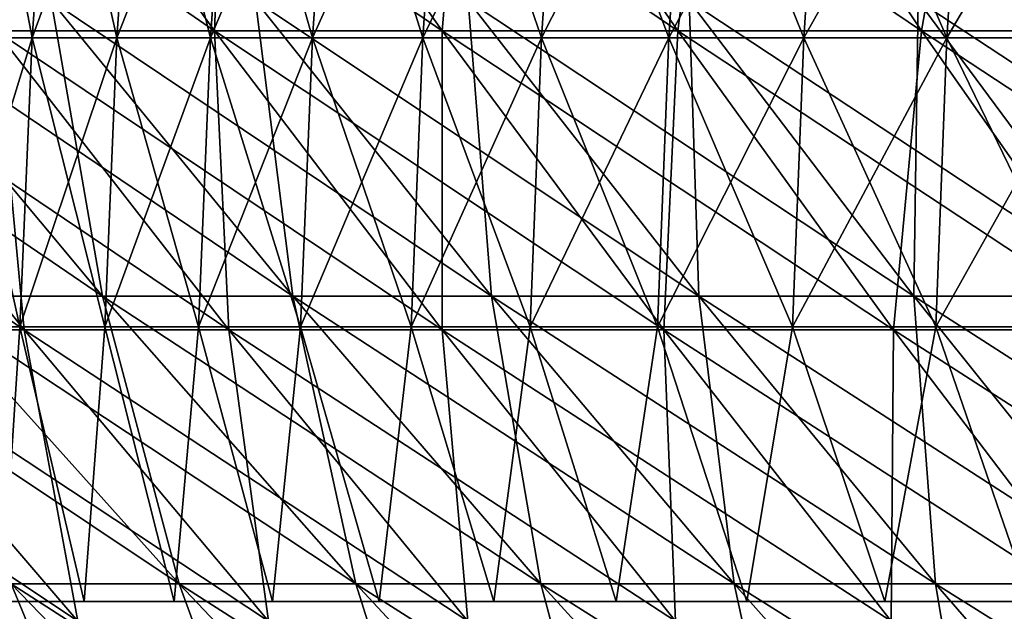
# Model space of a CAD drawing. Header units: millimetres. Extents: x -125 to 125, y -45 to 4025.
# Tile 256 of 656: x -72.11 to -64.39, y 3934.32 to 3938.96. Entities that reach past the tile are written whole.
import ezdxf

# ---------------------------------------------------------------- set-up
doc = ezdxf.new("R2010")
doc.units = ezdxf.units.MM
doc.header["$LTSCALE"] = 6.999206
for name, color, linetype in [('21', 7, 'CONTINUOUS'), ('22', 7, 'CONTINUOUS'), ('23', 7, 'CONTINUOUS'), ('24', 7, 'CONTINUOUS'), ('26', 7, 'CONTINUOUS'), ('27', 7, 'CONTINUOUS')]:
    doc.layers.add(name, color=color, linetype=linetype)

msp = doc.modelspace()

# ---------------------------------------------------------------- linework, layer by layer
at = {"layer": '21', "color": 7, "linetype": 'CONTINUOUS'}
for points in [[(-72.2957, 3938.874, 54.5952), (-70.5802, 3938.874, 56.7957), (-74.0722, 3941.2779, 55.9368), (-72.2957, 3938.874, 54.5952)], [(-74.0722, 3941.2779, 55.9368), (-70.5802, 3938.874, 56.7957), (-72.3145, 3941.2779, 58.1913), (-74.0722, 3941.2779, 55.9368)], [(-70.5802, 3938.874, 56.7957), (-68.7977, 3938.874, 58.9422), (-72.3145, 3941.2779, 58.1913), (-70.5802, 3938.874, 56.7957)], [(-72.3145, 3941.2779, 58.1913), (-68.7977, 3938.874, 58.9422), (-70.4882, 3941.2779, 60.3906), (-72.3145, 3941.2779, 58.1913)], [(-68.7977, 3938.874, 58.9422), (-66.9499, 3938.874, 61.0329), (-70.4882, 3941.2779, 60.3906), (-68.7977, 3938.874, 58.9422)], [(-70.4882, 3941.2779, 60.3906), (-66.9499, 3938.874, 61.0329), (-68.5951, 3941.2779, 62.5327), (-70.4882, 3941.2779, 60.3906)], [(-66.9499, 3938.874, 61.0329), (-65.0387, 3938.874, 63.0657), (-68.5951, 3941.2779, 62.5327), (-66.9499, 3938.874, 61.0329)], [(-68.5951, 3941.2779, 62.5327), (-65.0387, 3938.874, 63.0657), (-66.6368, 3941.2779, 64.6154), (-68.5951, 3941.2779, 62.5327)], [(-65.0387, 3938.874, 63.0657), (-63.0657, 3938.874, 65.0387), (-66.6368, 3941.2779, 64.6154), (-65.0387, 3938.874, 63.0657)], [(-66.6368, 3941.2779, 64.6154), (-63.0657, 3938.874, 65.0387), (-64.6154, 3941.2779, 66.6368), (-66.6368, 3941.2779, 64.6154)], [(-63.0657, 3938.874, 65.0387), (-61.0329, 3938.874, 66.9499), (-64.6154, 3941.2779, 66.6368), (-63.0657, 3938.874, 65.0387)], [(-64.6154, 3941.2779, 66.6368), (-61.0329, 3938.874, 66.9499), (-62.5327, 3941.2779, 68.5951), (-64.6154, 3941.2779, 66.6368)], [(-73.6119, 3936.5292, 48.777), (-72.0749, 3936.5292, 51.0208), (-75.5195, 3938.874, 50.0411), (-73.6119, 3936.5292, 48.777)], [(-75.5195, 3938.874, 50.0411), (-72.0749, 3936.5292, 51.0208), (-73.9427, 3938.874, 52.343), (-75.5195, 3938.874, 50.0411)], [(-72.0749, 3936.5292, 51.0208), (-70.4696, 3936.5292, 53.2161), (-73.9427, 3938.874, 52.343), (-72.0749, 3936.5292, 51.0208)], [(-73.9427, 3938.874, 52.343), (-70.4696, 3936.5292, 53.2161), (-72.2957, 3938.874, 54.5952), (-73.9427, 3938.874, 52.343)], [(-70.4696, 3936.5292, 53.2161), (-68.7973, 3936.5292, 55.361), (-72.2957, 3938.874, 54.5952), (-70.4696, 3936.5292, 53.2161)], [(-72.2957, 3938.874, 54.5952), (-68.7973, 3936.5292, 55.361), (-70.5802, 3938.874, 56.7957), (-72.2957, 3938.874, 54.5952)], [(-68.7973, 3936.5292, 55.361), (-67.0599, 3936.5292, 57.4534), (-70.5802, 3938.874, 56.7957), (-68.7973, 3936.5292, 55.361)], [(-70.5802, 3938.874, 56.7957), (-67.0599, 3936.5292, 57.4534), (-68.7977, 3938.874, 58.9422), (-70.5802, 3938.874, 56.7957)], [(-67.0599, 3936.5292, 57.4534), (-65.2588, 3936.5292, 59.4912), (-68.7977, 3938.874, 58.9422), (-67.0599, 3936.5292, 57.4534)], [(-68.7977, 3938.874, 58.9422), (-65.2588, 3936.5292, 59.4912), (-66.9499, 3938.874, 61.0329), (-68.7977, 3938.874, 58.9422)], [(-65.2588, 3936.5292, 59.4912), (-63.3958, 3936.5292, 61.4727), (-66.9499, 3938.874, 61.0329), (-65.2588, 3936.5292, 59.4912)], [(-66.9499, 3938.874, 61.0329), (-63.3958, 3936.5292, 61.4727), (-65.0387, 3938.874, 63.0657), (-66.9499, 3938.874, 61.0329)], [(-63.3958, 3936.5292, 61.4727), (-61.4727, 3936.5292, 63.3958), (-65.0387, 3938.874, 63.0657), (-63.3958, 3936.5292, 61.4727)], [(-65.0387, 3938.874, 63.0657), (-61.4727, 3936.5292, 63.3958), (-63.0657, 3938.874, 65.0387), (-65.0387, 3938.874, 63.0657)], [(-73.0819, 3934.2452, 45.2504), (-71.6538, 3934.2452, 47.4795), (-75.0791, 3936.5292, 46.487), (-73.0819, 3934.2452, 45.2504)], [(-75.0791, 3936.5292, 46.487), (-71.6538, 3934.2452, 47.4795), (-73.6119, 3936.5292, 48.777), (-75.0791, 3936.5292, 46.487)], [(-71.6538, 3934.2452, 47.4795), (-70.1576, 3934.2452, 49.6636), (-73.6119, 3936.5292, 48.777), (-71.6538, 3934.2452, 47.4795)], [(-73.6119, 3936.5292, 48.777), (-70.1576, 3934.2452, 49.6636), (-72.0749, 3936.5292, 51.0208), (-73.6119, 3936.5292, 48.777)], [(-70.1576, 3934.2452, 49.6636), (-68.595, 3934.2452, 51.8005), (-72.0749, 3936.5292, 51.0208), (-70.1576, 3934.2452, 49.6636)], [(-72.0749, 3936.5292, 51.0208), (-68.595, 3934.2452, 51.8005), (-70.4696, 3936.5292, 53.2161), (-72.0749, 3936.5292, 51.0208)], [(-68.595, 3934.2452, 51.8005), (-66.9672, 3934.2452, 53.8883), (-70.4696, 3936.5292, 53.2161), (-68.595, 3934.2452, 51.8005)], [(-70.4696, 3936.5292, 53.2161), (-66.9672, 3934.2452, 53.8883), (-68.7973, 3936.5292, 55.361), (-70.4696, 3936.5292, 53.2161)], [(-66.9672, 3934.2452, 53.8883), (-65.276, 3934.2452, 55.925), (-68.7973, 3936.5292, 55.361), (-66.9672, 3934.2452, 53.8883)], [(-68.7973, 3936.5292, 55.361), (-65.276, 3934.2452, 55.925), (-67.0599, 3936.5292, 57.4534), (-68.7973, 3936.5292, 55.361)], [(-65.276, 3934.2452, 55.925), (-63.5228, 3934.2452, 57.9087), (-67.0599, 3936.5292, 57.4534), (-65.276, 3934.2452, 55.925)], [(-67.0599, 3936.5292, 57.4534), (-63.5228, 3934.2452, 57.9087), (-65.2588, 3936.5292, 59.4912), (-67.0599, 3936.5292, 57.4534)], [(-63.5228, 3934.2452, 57.9087), (-61.7094, 3934.2452, 59.8374), (-65.2588, 3936.5292, 59.4912), (-63.5228, 3934.2452, 57.9087)], [(-65.2588, 3936.5292, 59.4912), (-61.7094, 3934.2452, 59.8374), (-63.3958, 3936.5292, 61.4727), (-65.2588, 3936.5292, 59.4912)]]:
    msp.add_3dface(points, dxfattribs=at)
at = {"layer": '22', "color": 7, "linetype": 'CONTINUOUS'}
for points in [[(-70.5802, 3938.874, -56.7957), (-72.2957, 3938.874, -54.5952), (-72.3145, 3941.2779, -58.1913), (-70.5802, 3938.874, -56.7957)], [(-70.4882, 3941.2779, -60.3906), (-70.5802, 3938.874, -56.7957), (-72.3145, 3941.2779, -58.1913), (-70.4882, 3941.2779, -60.3906)], [(-68.7977, 3938.874, -58.9422), (-70.5802, 3938.874, -56.7957), (-70.4882, 3941.2779, -60.3906), (-68.7977, 3938.874, -58.9422)], [(-68.5951, 3941.2779, -62.5327), (-68.7977, 3938.874, -58.9422), (-70.4882, 3941.2779, -60.3906), (-68.5951, 3941.2779, -62.5327)], [(-66.9499, 3938.874, -61.0329), (-68.7977, 3938.874, -58.9422), (-68.5951, 3941.2779, -62.5327), (-66.9499, 3938.874, -61.0329)], [(-66.6368, 3941.2779, -64.6154), (-66.9499, 3938.874, -61.0329), (-68.5951, 3941.2779, -62.5327), (-66.6368, 3941.2779, -64.6154)], [(-65.0387, 3938.874, -63.0657), (-66.9499, 3938.874, -61.0329), (-66.6368, 3941.2779, -64.6154), (-65.0387, 3938.874, -63.0657)], [(-64.6154, 3941.2779, -66.6368), (-65.0387, 3938.874, -63.0657), (-66.6368, 3941.2779, -64.6154), (-64.6154, 3941.2779, -66.6368)], [(-63.0657, 3938.874, -65.0387), (-65.0387, 3938.874, -63.0657), (-64.6154, 3941.2779, -66.6368), (-63.0657, 3938.874, -65.0387)], [(-62.5327, 3941.2779, -68.5951), (-63.0657, 3938.874, -65.0387), (-64.6154, 3941.2779, -66.6368), (-62.5327, 3941.2779, -68.5951)], [(-72.0749, 3936.5292, -51.0208), (-73.6119, 3936.5292, -48.777), (-73.9427, 3938.874, -52.343), (-72.0749, 3936.5292, -51.0208)], [(-72.2957, 3938.874, -54.5952), (-72.0749, 3936.5292, -51.0208), (-73.9427, 3938.874, -52.343), (-72.2957, 3938.874, -54.5952)], [(-70.4696, 3936.5292, -53.2161), (-72.0749, 3936.5292, -51.0208), (-72.2957, 3938.874, -54.5952), (-70.4696, 3936.5292, -53.2161)], [(-70.5802, 3938.874, -56.7957), (-70.4696, 3936.5292, -53.2161), (-72.2957, 3938.874, -54.5952), (-70.5802, 3938.874, -56.7957)], [(-68.7973, 3936.5292, -55.361), (-70.4696, 3936.5292, -53.2161), (-70.5802, 3938.874, -56.7957), (-68.7973, 3936.5292, -55.361)], [(-68.7977, 3938.874, -58.9422), (-68.7973, 3936.5292, -55.361), (-70.5802, 3938.874, -56.7957), (-68.7977, 3938.874, -58.9422)], [(-67.0599, 3936.5292, -57.4534), (-68.7973, 3936.5292, -55.361), (-68.7977, 3938.874, -58.9422), (-67.0599, 3936.5292, -57.4534)], [(-66.9499, 3938.874, -61.0329), (-67.0599, 3936.5292, -57.4534), (-68.7977, 3938.874, -58.9422), (-66.9499, 3938.874, -61.0329)], [(-65.2588, 3936.5292, -59.4912), (-67.0599, 3936.5292, -57.4534), (-66.9499, 3938.874, -61.0329), (-65.2588, 3936.5292, -59.4912)], [(-65.0387, 3938.874, -63.0657), (-65.2588, 3936.5292, -59.4912), (-66.9499, 3938.874, -61.0329), (-65.0387, 3938.874, -63.0657)], [(-63.3958, 3936.5292, -61.4727), (-65.2588, 3936.5292, -59.4912), (-65.0387, 3938.874, -63.0657), (-63.3958, 3936.5292, -61.4727)], [(-63.0657, 3938.874, -65.0387), (-63.3958, 3936.5292, -61.4727), (-65.0387, 3938.874, -63.0657), (-63.0657, 3938.874, -65.0387)], [(-71.6538, 3934.2452, -47.4795), (-73.0819, 3934.2452, -45.2504), (-73.6119, 3936.5292, -48.777), (-71.6538, 3934.2452, -47.4795)], [(-72.0749, 3936.5292, -51.0208), (-71.6538, 3934.2452, -47.4795), (-73.6119, 3936.5292, -48.777), (-72.0749, 3936.5292, -51.0208)], [(-70.1576, 3934.2452, -49.6636), (-71.6538, 3934.2452, -47.4795), (-72.0749, 3936.5292, -51.0208), (-70.1576, 3934.2452, -49.6636)], [(-70.4696, 3936.5292, -53.2161), (-70.1576, 3934.2452, -49.6636), (-72.0749, 3936.5292, -51.0208), (-70.4696, 3936.5292, -53.2161)], [(-68.595, 3934.2452, -51.8005), (-70.1576, 3934.2452, -49.6636), (-70.4696, 3936.5292, -53.2161), (-68.595, 3934.2452, -51.8005)], [(-68.7973, 3936.5292, -55.361), (-68.595, 3934.2452, -51.8005), (-70.4696, 3936.5292, -53.2161), (-68.7973, 3936.5292, -55.361)], [(-66.9672, 3934.2452, -53.8883), (-68.595, 3934.2452, -51.8005), (-68.7973, 3936.5292, -55.361), (-66.9672, 3934.2452, -53.8883)], [(-67.0599, 3936.5292, -57.4534), (-66.9672, 3934.2452, -53.8883), (-68.7973, 3936.5292, -55.361), (-67.0599, 3936.5292, -57.4534)], [(-65.276, 3934.2452, -55.925), (-66.9672, 3934.2452, -53.8883), (-67.0599, 3936.5292, -57.4534), (-65.276, 3934.2452, -55.925)], [(-65.2588, 3936.5292, -59.4912), (-65.276, 3934.2452, -55.925), (-67.0599, 3936.5292, -57.4534), (-65.2588, 3936.5292, -59.4912)], [(-63.5228, 3934.2452, -57.9087), (-65.276, 3934.2452, -55.925), (-65.2588, 3936.5292, -59.4912), (-63.5228, 3934.2452, -57.9087)], [(-63.3958, 3936.5292, -61.4727), (-63.5228, 3934.2452, -57.9087), (-65.2588, 3936.5292, -59.4912), (-63.3958, 3936.5292, -61.4727)]]:
    msp.add_3dface(points, dxfattribs=at)
at = {"layer": '23', "color": 7, "linetype": 'CONTINUOUS'}
for points in [[(-72.8832, 3936.7926, -45.1274), (-71.459, 3936.7926, -47.3504), (-74.8563, 3939.1087, -46.349), (-72.8832, 3936.7926, -45.1274)], [(-74.8563, 3939.1087, -46.349), (-71.459, 3936.7926, -47.3504), (-73.3934, 3939.1087, -48.6323), (-74.8563, 3939.1087, -46.349)], [(-71.459, 3936.7926, -47.3504), (-69.9669, 3936.7926, -49.5286), (-73.3934, 3939.1087, -48.6323), (-71.459, 3936.7926, -47.3504)], [(-73.3934, 3939.1087, -48.6323), (-69.9669, 3936.7926, -49.5286), (-71.861, 3939.1087, -50.8693), (-73.3934, 3939.1087, -48.6323)], [(-69.9669, 3936.7926, -49.5286), (-68.4085, 3936.7926, -51.6597), (-71.861, 3939.1087, -50.8693), (-69.9669, 3936.7926, -49.5286)], [(-71.861, 3939.1087, -50.8693), (-68.4085, 3936.7926, -51.6597), (-70.2604, 3939.1087, -53.0582), (-71.861, 3939.1087, -50.8693)], [(-68.4085, 3936.7926, -51.6597), (-66.7852, 3936.7926, -53.7418), (-70.2604, 3939.1087, -53.0582), (-68.4085, 3936.7926, -51.6597)], [(-70.2604, 3939.1087, -53.0582), (-66.7852, 3936.7926, -53.7418), (-68.5931, 3939.1087, -55.1967), (-70.2604, 3939.1087, -53.0582)], [(-66.7852, 3936.7926, -53.7418), (-65.0985, 3936.7926, -55.773), (-68.5931, 3939.1087, -55.1967), (-66.7852, 3936.7926, -53.7418)], [(-68.5931, 3939.1087, -55.1967), (-65.0985, 3936.7926, -55.773), (-66.8608, 3939.1087, -57.2828), (-68.5931, 3939.1087, -55.1967)], [(-65.0985, 3936.7926, -55.773), (-63.3501, 3936.7926, -57.7513), (-66.8608, 3939.1087, -57.2828), (-65.0985, 3936.7926, -55.773)], [(-66.8608, 3939.1087, -57.2828), (-63.3501, 3936.7926, -57.7513), (-65.0651, 3939.1087, -59.3147), (-66.8608, 3939.1087, -57.2828)], [(-63.3501, 3936.7926, -57.7513), (-61.5416, 3936.7926, -59.6748), (-65.0651, 3939.1087, -59.3147), (-63.3501, 3936.7926, -57.7513)], [(-65.0651, 3939.1087, -59.3147), (-61.5416, 3936.7926, -59.6748), (-63.2076, 3939.1087, -61.2902), (-65.0651, 3939.1087, -59.3147)], [(-72.1759, 3934.5391, -41.6708), (-70.8584, 3934.5391, -43.8737), (-74.2384, 3936.7926, -42.8615), (-72.1759, 3934.5391, -41.6708)], [(-74.2384, 3936.7926, -42.8615), (-70.8584, 3934.5391, -43.8737), (-72.8832, 3936.7926, -45.1274), (-74.2384, 3936.7926, -42.8615)], [(-70.8584, 3934.5391, -43.8737), (-69.4737, 3934.5391, -46.035), (-72.8832, 3936.7926, -45.1274), (-70.8584, 3934.5391, -43.8737)], [(-72.8832, 3936.7926, -45.1274), (-69.4737, 3934.5391, -46.035), (-71.459, 3936.7926, -47.3504), (-72.8832, 3936.7926, -45.1274)], [(-69.4737, 3934.5391, -46.035), (-68.0231, 3934.5391, -48.1526), (-71.459, 3936.7926, -47.3504), (-69.4737, 3934.5391, -46.035)], [(-71.459, 3936.7926, -47.3504), (-68.0231, 3934.5391, -48.1526), (-69.9669, 3936.7926, -49.5286), (-71.459, 3936.7926, -47.3504)], [(-68.0231, 3934.5391, -48.1526), (-66.508, 3934.5391, -50.2245), (-69.9669, 3936.7926, -49.5286), (-68.0231, 3934.5391, -48.1526)], [(-69.9669, 3936.7926, -49.5286), (-66.508, 3934.5391, -50.2245), (-68.4085, 3936.7926, -51.6597), (-69.9669, 3936.7926, -49.5286)], [(-66.508, 3934.5391, -50.2245), (-64.9298, 3934.5391, -52.2488), (-68.4085, 3936.7926, -51.6597), (-66.508, 3934.5391, -50.2245)], [(-68.4085, 3936.7926, -51.6597), (-64.9298, 3934.5391, -52.2488), (-66.7852, 3936.7926, -53.7418), (-68.4085, 3936.7926, -51.6597)], [(-64.9298, 3934.5391, -52.2488), (-63.29, 3934.5391, -54.2236), (-66.7852, 3936.7926, -53.7418), (-64.9298, 3934.5391, -52.2488)], [(-66.7852, 3936.7926, -53.7418), (-63.29, 3934.5391, -54.2236), (-65.0985, 3936.7926, -55.773), (-66.7852, 3936.7926, -53.7418)], [(-63.29, 3934.5391, -54.2236), (-61.5902, 3934.5391, -56.1469), (-65.0985, 3936.7926, -55.773), (-63.29, 3934.5391, -54.2236)], [(-65.0985, 3936.7926, -55.773), (-61.5902, 3934.5391, -56.1469), (-63.3501, 3936.7926, -57.7513), (-65.0985, 3936.7926, -55.773)], [(-72.4195, 3932.3498, -36.0606), (-71.2746, 3932.3498, -38.2737), (-74.6043, 3934.5391, -37.1485), (-72.4195, 3932.3498, -36.0606)], [(-74.6043, 3934.5391, -37.1485), (-71.2746, 3932.3498, -38.2737), (-73.4249, 3934.5391, -39.4284), (-74.6043, 3934.5391, -37.1485)], [(-71.2746, 3932.3498, -38.2737), (-70.0622, 3932.3498, -40.4504), (-73.4249, 3934.5391, -39.4284), (-71.2746, 3932.3498, -38.2737)], [(-73.4249, 3934.5391, -39.4284), (-70.0622, 3932.3498, -40.4504), (-72.1759, 3934.5391, -41.6708), (-73.4249, 3934.5391, -39.4284)], [(-70.0622, 3932.3498, -40.4504), (-68.7833, 3932.3498, -42.5888), (-72.1759, 3934.5391, -41.6708), (-70.0622, 3932.3498, -40.4504)], [(-72.1759, 3934.5391, -41.6708), (-68.7833, 3932.3498, -42.5888), (-70.8584, 3934.5391, -43.8737), (-72.1759, 3934.5391, -41.6708)], [(-68.7833, 3932.3498, -42.5888), (-67.4391, 3932.3498, -44.6868), (-70.8584, 3934.5391, -43.8737), (-68.7833, 3932.3498, -42.5888)], [(-70.8584, 3934.5391, -43.8737), (-67.4391, 3932.3498, -44.6868), (-69.4737, 3934.5391, -46.035), (-70.8584, 3934.5391, -43.8737)], [(-67.4391, 3932.3498, -44.6868), (-66.031, 3932.3498, -46.7424), (-69.4737, 3934.5391, -46.035), (-67.4391, 3932.3498, -44.6868)], [(-69.4737, 3934.5391, -46.035), (-66.031, 3932.3498, -46.7424), (-68.0231, 3934.5391, -48.1526), (-69.4737, 3934.5391, -46.035)], [(-66.031, 3932.3498, -46.7424), (-64.5603, 3932.3498, -48.7536), (-68.0231, 3934.5391, -48.1526), (-66.031, 3932.3498, -46.7424)], [(-68.0231, 3934.5391, -48.1526), (-64.5603, 3932.3498, -48.7536), (-66.508, 3934.5391, -50.2245), (-68.0231, 3934.5391, -48.1526)], [(-64.5603, 3932.3498, -48.7536), (-63.0283, 3932.3498, -50.7187), (-66.508, 3934.5391, -50.2245), (-64.5603, 3932.3498, -48.7536)], [(-66.508, 3934.5391, -50.2245), (-63.0283, 3932.3498, -50.7187), (-64.9298, 3934.5391, -52.2488), (-66.508, 3934.5391, -50.2245)], [(-63.0283, 3932.3498, -50.7187), (-61.4365, 3932.3498, -52.6356), (-64.9298, 3934.5391, -52.2488), (-63.0283, 3932.3498, -50.7187)], [(-64.9298, 3934.5391, -52.2488), (-61.4365, 3932.3498, -52.6356), (-63.29, 3934.5391, -54.2236), (-64.9298, 3934.5391, -52.2488)]]:
    msp.add_3dface(points, dxfattribs=at)
at = {"layer": '24', "color": 7, "linetype": 'CONTINUOUS'}
for points in [[(-71.459, 3936.7926, 47.3504), (-72.8832, 3936.7926, 45.1274), (-73.3934, 3939.1087, 48.6323), (-71.459, 3936.7926, 47.3504)], [(-71.861, 3939.1087, 50.8693), (-71.459, 3936.7926, 47.3504), (-73.3934, 3939.1087, 48.6323), (-71.861, 3939.1087, 50.8693)], [(-69.9669, 3936.7926, 49.5286), (-71.459, 3936.7926, 47.3504), (-71.861, 3939.1087, 50.8693), (-69.9669, 3936.7926, 49.5286)], [(-70.2604, 3939.1087, 53.0582), (-69.9669, 3936.7926, 49.5286), (-71.861, 3939.1087, 50.8693), (-70.2604, 3939.1087, 53.0582)], [(-68.4085, 3936.7926, 51.6597), (-69.9669, 3936.7926, 49.5286), (-70.2604, 3939.1087, 53.0582), (-68.4085, 3936.7926, 51.6597)], [(-68.5931, 3939.1087, 55.1967), (-68.4085, 3936.7926, 51.6597), (-70.2604, 3939.1087, 53.0582), (-68.5931, 3939.1087, 55.1967)], [(-66.7852, 3936.7926, 53.7418), (-68.4085, 3936.7926, 51.6597), (-68.5931, 3939.1087, 55.1967), (-66.7852, 3936.7926, 53.7418)], [(-66.8608, 3939.1087, 57.2828), (-66.7852, 3936.7926, 53.7418), (-68.5931, 3939.1087, 55.1967), (-66.8608, 3939.1087, 57.2828)], [(-65.0985, 3936.7926, 55.773), (-66.7852, 3936.7926, 53.7418), (-66.8608, 3939.1087, 57.2828), (-65.0985, 3936.7926, 55.773)], [(-65.0651, 3939.1087, 59.3147), (-65.0985, 3936.7926, 55.773), (-66.8608, 3939.1087, 57.2828), (-65.0651, 3939.1087, 59.3147)], [(-63.3501, 3936.7926, 57.7513), (-65.0985, 3936.7926, 55.773), (-65.0651, 3939.1087, 59.3147), (-63.3501, 3936.7926, 57.7513)], [(-63.2076, 3939.1087, 61.2902), (-63.3501, 3936.7926, 57.7513), (-65.0651, 3939.1087, 59.3147), (-63.2076, 3939.1087, 61.2902)], [(-70.8584, 3934.5391, 43.8737), (-72.1759, 3934.5391, 41.6708), (-72.8832, 3936.7926, 45.1274), (-70.8584, 3934.5391, 43.8737)], [(-71.459, 3936.7926, 47.3504), (-70.8584, 3934.5391, 43.8737), (-72.8832, 3936.7926, 45.1274), (-71.459, 3936.7926, 47.3504)], [(-69.4737, 3934.5391, 46.035), (-70.8584, 3934.5391, 43.8737), (-71.459, 3936.7926, 47.3504), (-69.4737, 3934.5391, 46.035)], [(-69.9669, 3936.7926, 49.5286), (-69.4737, 3934.5391, 46.035), (-71.459, 3936.7926, 47.3504), (-69.9669, 3936.7926, 49.5286)], [(-68.0231, 3934.5391, 48.1526), (-69.4737, 3934.5391, 46.035), (-69.9669, 3936.7926, 49.5286), (-68.0231, 3934.5391, 48.1526)], [(-68.4085, 3936.7926, 51.6597), (-68.0231, 3934.5391, 48.1526), (-69.9669, 3936.7926, 49.5286), (-68.4085, 3936.7926, 51.6597)], [(-66.508, 3934.5391, 50.2245), (-68.0231, 3934.5391, 48.1526), (-68.4085, 3936.7926, 51.6597), (-66.508, 3934.5391, 50.2245)], [(-66.7852, 3936.7926, 53.7418), (-66.508, 3934.5391, 50.2245), (-68.4085, 3936.7926, 51.6597), (-66.7852, 3936.7926, 53.7418)], [(-64.9298, 3934.5391, 52.2488), (-66.508, 3934.5391, 50.2245), (-66.7852, 3936.7926, 53.7418), (-64.9298, 3934.5391, 52.2488)], [(-65.0985, 3936.7926, 55.773), (-64.9298, 3934.5391, 52.2488), (-66.7852, 3936.7926, 53.7418), (-65.0985, 3936.7926, 55.773)], [(-63.29, 3934.5391, 54.2236), (-64.9298, 3934.5391, 52.2488), (-65.0985, 3936.7926, 55.773), (-63.29, 3934.5391, 54.2236)], [(-63.3501, 3936.7926, 57.7513), (-63.29, 3934.5391, 54.2236), (-65.0985, 3936.7926, 55.773), (-63.3501, 3936.7926, 57.7513)], [(-71.2746, 3932.3498, 38.2737), (-72.4195, 3932.3498, 36.0606), (-73.4249, 3934.5391, 39.4284), (-71.2746, 3932.3498, 38.2737)], [(-72.1759, 3934.5391, 41.6708), (-71.2746, 3932.3498, 38.2737), (-73.4249, 3934.5391, 39.4284), (-72.1759, 3934.5391, 41.6708)], [(-70.0622, 3932.3498, 40.4504), (-71.2746, 3932.3498, 38.2737), (-72.1759, 3934.5391, 41.6708), (-70.0622, 3932.3498, 40.4504)], [(-70.8584, 3934.5391, 43.8737), (-70.0622, 3932.3498, 40.4504), (-72.1759, 3934.5391, 41.6708), (-70.8584, 3934.5391, 43.8737)], [(-68.7833, 3932.3498, 42.5888), (-70.0622, 3932.3498, 40.4504), (-70.8584, 3934.5391, 43.8737), (-68.7833, 3932.3498, 42.5888)], [(-69.4737, 3934.5391, 46.035), (-68.7833, 3932.3498, 42.5888), (-70.8584, 3934.5391, 43.8737), (-69.4737, 3934.5391, 46.035)], [(-67.4391, 3932.3498, 44.6868), (-68.7833, 3932.3498, 42.5888), (-69.4737, 3934.5391, 46.035), (-67.4391, 3932.3498, 44.6868)], [(-68.0231, 3934.5391, 48.1526), (-67.4391, 3932.3498, 44.6868), (-69.4737, 3934.5391, 46.035), (-68.0231, 3934.5391, 48.1526)], [(-66.031, 3932.3498, 46.7424), (-67.4391, 3932.3498, 44.6868), (-68.0231, 3934.5391, 48.1526), (-66.031, 3932.3498, 46.7424)], [(-66.508, 3934.5391, 50.2245), (-66.031, 3932.3498, 46.7424), (-68.0231, 3934.5391, 48.1526), (-66.508, 3934.5391, 50.2245)], [(-64.5603, 3932.3498, 48.7536), (-66.031, 3932.3498, 46.7424), (-66.508, 3934.5391, 50.2245), (-64.5603, 3932.3498, 48.7536)], [(-64.9298, 3934.5391, 52.2488), (-64.5603, 3932.3498, 48.7536), (-66.508, 3934.5391, 50.2245), (-64.9298, 3934.5391, 52.2488)], [(-63.0283, 3932.3498, 50.7187), (-64.5603, 3932.3498, 48.7536), (-64.9298, 3934.5391, 52.2488), (-63.0283, 3932.3498, 50.7187)], [(-63.29, 3934.5391, 54.2236), (-63.0283, 3932.3498, 50.7187), (-64.9298, 3934.5391, 52.2488), (-63.29, 3934.5391, 54.2236)]]:
    msp.add_3dface(points, dxfattribs=at)
at = {"layer": '26', "color": 7, "linetype": 'CONTINUOUS'}
for points in [[(-72.6085, 3938.8176, 18.2618), (-72.0117, 3938.8176, 20.4891), (-72.4458, 3941.0791, 18.2208), (-72.6085, 3938.8176, 18.2618)], [(-72.4458, 3941.0791, 18.2208), (-72.0117, 3938.8176, 20.4891), (-71.8503, 3941.0791, 20.4432), (-72.4458, 3941.0791, 18.2208)], [(-72.0117, 3938.8176, 20.4891), (-71.3466, 3938.8176, 22.697), (-71.8503, 3941.0791, 20.4432), (-72.0117, 3938.8176, 20.4891)], [(-71.8503, 3941.0791, 20.4432), (-71.3466, 3938.8176, 22.697), (-71.1867, 3941.0791, 22.6461), (-71.8503, 3941.0791, 20.4432)], [(-71.3466, 3938.8176, 22.697), (-70.6138, 3938.8176, 24.8833), (-71.1867, 3941.0791, 22.6461), (-71.3466, 3938.8176, 22.697)], [(-71.1867, 3941.0791, 22.6461), (-70.6138, 3938.8176, 24.8833), (-70.4555, 3941.0791, 24.8276), (-71.1867, 3941.0791, 22.6461)], [(-70.6138, 3938.8176, 24.8833), (-69.814, 3938.8176, 27.0461), (-70.4555, 3941.0791, 24.8276), (-70.6138, 3938.8176, 24.8833)], [(-70.4555, 3941.0791, 24.8276), (-69.814, 3938.8176, 27.0461), (-69.6575, 3941.0791, 26.9855), (-70.4555, 3941.0791, 24.8276)], [(-69.814, 3938.8176, 27.0461), (-68.948, 3938.8176, 29.1832), (-69.6575, 3941.0791, 26.9855), (-69.814, 3938.8176, 27.0461)], [(-69.6575, 3941.0791, 26.9855), (-68.948, 3938.8176, 29.1832), (-68.7935, 3941.0791, 29.1178), (-69.6575, 3941.0791, 26.9855)], [(-68.948, 3938.8176, 29.1832), (-68.0166, 3938.8176, 31.2926), (-68.7935, 3941.0791, 29.1178), (-68.948, 3938.8176, 29.1832)], [(-68.7935, 3941.0791, 29.1178), (-68.0166, 3938.8176, 31.2926), (-67.8642, 3941.0791, 31.2225), (-68.7935, 3941.0791, 29.1178)], [(-68.0166, 3938.8176, 31.2926), (-67.0207, 3938.8176, 33.3723), (-67.8642, 3941.0791, 31.2225), (-68.0166, 3938.8176, 31.2926)], [(-67.8642, 3941.0791, 31.2225), (-67.0207, 3938.8176, 33.3723), (-66.8705, 3941.0791, 33.2975), (-67.8642, 3941.0791, 31.2225)], [(-67.0207, 3938.8176, 33.3723), (-65.9612, 3938.8176, 35.4204), (-66.8705, 3941.0791, 33.2975), (-67.0207, 3938.8176, 33.3723)], [(-66.8705, 3941.0791, 33.2975), (-65.9612, 3938.8176, 35.4204), (-65.8134, 3941.0791, 35.341), (-66.8705, 3941.0791, 33.2975)], [(-65.9612, 3938.8176, 35.4204), (-64.8391, 3938.8176, 37.4349), (-65.8134, 3941.0791, 35.341), (-65.9612, 3938.8176, 35.4204)], [(-65.8134, 3941.0791, 35.341), (-64.8391, 3938.8176, 37.4349), (-64.6938, 3941.0791, 37.351), (-65.8134, 3941.0791, 35.341)], [(-64.8391, 3938.8176, 37.4349), (-63.6556, 3938.8176, 39.4139), (-64.6938, 3941.0791, 37.351), (-64.8391, 3938.8176, 37.4349)], [(-64.6938, 3941.0791, 37.351), (-63.6556, 3938.8176, 39.4139), (-63.5129, 3941.0791, 39.3255), (-64.6938, 3941.0791, 37.351)], [(-72.7048, 3936.552, 18.286), (-72.1072, 3936.552, 20.5163), (-72.6085, 3938.8176, 18.2618), (-72.7048, 3936.552, 18.286)], [(-72.6085, 3938.8176, 18.2618), (-72.1072, 3936.552, 20.5163), (-72.0117, 3938.8176, 20.4891), (-72.6085, 3938.8176, 18.2618)], [(-72.1072, 3936.552, 20.5163), (-71.4412, 3936.552, 22.7271), (-72.0117, 3938.8176, 20.4891), (-72.1072, 3936.552, 20.5163)], [(-72.0117, 3938.8176, 20.4891), (-71.4412, 3936.552, 22.7271), (-71.3466, 3938.8176, 22.697), (-72.0117, 3938.8176, 20.4891)], [(-71.4412, 3936.552, 22.7271), (-70.7075, 3936.552, 24.9163), (-71.3466, 3938.8176, 22.697), (-71.4412, 3936.552, 22.7271)], [(-71.3466, 3938.8176, 22.697), (-70.7075, 3936.552, 24.9163), (-70.6138, 3938.8176, 24.8833), (-71.3466, 3938.8176, 22.697)], [(-70.7075, 3936.552, 24.9163), (-69.9066, 3936.552, 27.082), (-70.6138, 3938.8176, 24.8833), (-70.7075, 3936.552, 24.9163)], [(-70.6138, 3938.8176, 24.8833), (-69.9066, 3936.552, 27.082), (-69.814, 3938.8176, 27.0461), (-70.6138, 3938.8176, 24.8833)], [(-69.9066, 3936.552, 27.082), (-69.0395, 3936.552, 29.2219), (-69.814, 3938.8176, 27.0461), (-69.9066, 3936.552, 27.082)], [(-69.814, 3938.8176, 27.0461), (-69.0395, 3936.552, 29.2219), (-68.948, 3938.8176, 29.1832), (-69.814, 3938.8176, 27.0461)], [(-69.0395, 3936.552, 29.2219), (-68.1068, 3936.552, 31.3341), (-68.948, 3938.8176, 29.1832), (-69.0395, 3936.552, 29.2219)], [(-68.948, 3938.8176, 29.1832), (-68.1068, 3936.552, 31.3341), (-68.0166, 3938.8176, 31.2926), (-68.948, 3938.8176, 29.1832)], [(-68.1068, 3936.552, 31.3341), (-67.1096, 3936.552, 33.4166), (-68.0166, 3938.8176, 31.2926), (-68.1068, 3936.552, 31.3341)], [(-68.0166, 3938.8176, 31.2926), (-67.1096, 3936.552, 33.4166), (-67.0207, 3938.8176, 33.3723), (-68.0166, 3938.8176, 31.2926)], [(-67.1096, 3936.552, 33.4166), (-66.0487, 3936.552, 35.4674), (-67.0207, 3938.8176, 33.3723), (-67.1096, 3936.552, 33.4166)], [(-67.0207, 3938.8176, 33.3723), (-66.0487, 3936.552, 35.4674), (-65.9612, 3938.8176, 35.4204), (-67.0207, 3938.8176, 33.3723)], [(-66.0487, 3936.552, 35.4674), (-64.9252, 3936.552, 37.4846), (-65.9612, 3938.8176, 35.4204), (-66.0487, 3936.552, 35.4674)], [(-65.9612, 3938.8176, 35.4204), (-64.9252, 3936.552, 37.4846), (-64.8391, 3938.8176, 37.4349), (-65.9612, 3938.8176, 35.4204)], [(-64.9252, 3936.552, 37.4846), (-63.74, 3936.552, 39.4662), (-64.8391, 3938.8176, 37.4349), (-64.9252, 3936.552, 37.4846)], [(-64.8391, 3938.8176, 37.4349), (-63.74, 3936.552, 39.4662), (-63.6556, 3938.8176, 39.4139), (-64.8391, 3938.8176, 37.4349)], [(-72.7048, 3936.552, 18.286), (-72.2453, 3934.4, 20.1399), (-72.1072, 3936.552, 20.5163), (-72.7048, 3936.552, 18.286)], [(-72.2453, 3934.4, 20.1399), (-71.6041, 3934.4, 22.3127), (-72.1072, 3936.552, 20.5163), (-72.2453, 3934.4, 20.1399)], [(-72.1072, 3936.552, 20.5163), (-71.6041, 3934.4, 22.3127), (-71.4412, 3936.552, 22.7271), (-72.1072, 3936.552, 20.5163)], [(-71.6041, 3934.4, 22.3127), (-70.8975, 3934.4, 24.4652), (-71.4412, 3936.552, 22.7271), (-71.6041, 3934.4, 22.3127)], [(-71.4412, 3936.552, 22.7271), (-70.8975, 3934.4, 24.4652), (-70.7075, 3936.552, 24.9163), (-71.4412, 3936.552, 22.7271)], [(-70.8975, 3934.4, 24.4652), (-70.1262, 3934.4, 26.5954), (-70.7075, 3936.552, 24.9163), (-70.8975, 3934.4, 24.4652)], [(-70.7075, 3936.552, 24.9163), (-70.1262, 3934.4, 26.5954), (-69.9066, 3936.552, 27.082), (-70.7075, 3936.552, 24.9163)], [(-70.1262, 3934.4, 26.5954), (-69.291, 3934.4, 28.7013), (-69.9066, 3936.552, 27.082), (-70.1262, 3934.4, 26.5954)], [(-69.9066, 3936.552, 27.082), (-69.291, 3934.4, 28.7013), (-69.0395, 3936.552, 29.2219), (-69.9066, 3936.552, 27.082)], [(-69.291, 3934.4, 28.7013), (-68.3925, 3934.4, 30.781), (-69.0395, 3936.552, 29.2219), (-69.291, 3934.4, 28.7013)], [(-69.0395, 3936.552, 29.2219), (-68.3925, 3934.4, 30.781), (-68.1068, 3936.552, 31.3341), (-69.0395, 3936.552, 29.2219)], [(-68.3925, 3934.4, 30.781), (-67.4316, 3934.4, 32.8326), (-68.1068, 3936.552, 31.3341), (-68.3925, 3934.4, 30.781)], [(-68.1068, 3936.552, 31.3341), (-67.4316, 3934.4, 32.8326), (-67.1096, 3936.552, 33.4166), (-68.1068, 3936.552, 31.3341)], [(-67.4316, 3934.4, 32.8326), (-66.4092, 3934.4, 34.8542), (-67.1096, 3936.552, 33.4166), (-67.4316, 3934.4, 32.8326)], [(-67.1096, 3936.552, 33.4166), (-66.4092, 3934.4, 34.8542), (-66.0487, 3936.552, 35.4674), (-67.1096, 3936.552, 33.4166)], [(-66.4092, 3934.4, 34.8542), (-65.3262, 3934.4, 36.8441), (-66.0487, 3936.552, 35.4674), (-66.4092, 3934.4, 34.8542)], [(-66.0487, 3936.552, 35.4674), (-65.3262, 3934.4, 36.8441), (-64.9252, 3936.552, 37.4846), (-66.0487, 3936.552, 35.4674)], [(-65.3262, 3934.4, 36.8441), (-64.1836, 3934.4, 38.8003), (-64.9252, 3936.552, 37.4846), (-65.3262, 3934.4, 36.8441)], [(-64.9252, 3936.552, 37.4846), (-64.1836, 3934.4, 38.8003), (-63.74, 3936.552, 39.4662), (-64.9252, 3936.552, 37.4846)]]:
    msp.add_3dface(points, dxfattribs=at)
at = {"layer": '27', "color": 7, "linetype": 'CONTINUOUS'}
for points in [[(-72.0117, 3938.8176, -20.4891), (-72.6085, 3938.8176, -18.2618), (-71.8503, 3941.0791, -20.4432), (-72.0117, 3938.8176, -20.4891)], [(-71.8503, 3941.0791, -20.4432), (-72.6085, 3938.8176, -18.2618), (-72.4458, 3941.0791, -18.2208), (-71.8503, 3941.0791, -20.4432)], [(-71.3466, 3938.8176, -22.697), (-72.0117, 3938.8176, -20.4891), (-71.1867, 3941.0791, -22.6461), (-71.3466, 3938.8176, -22.697)], [(-71.1867, 3941.0791, -22.6461), (-72.0117, 3938.8176, -20.4891), (-71.8503, 3941.0791, -20.4432), (-71.1867, 3941.0791, -22.6461)], [(-70.6138, 3938.8176, -24.8833), (-71.3466, 3938.8176, -22.697), (-70.4555, 3941.0791, -24.8276), (-70.6138, 3938.8176, -24.8833)], [(-70.4555, 3941.0791, -24.8276), (-71.3466, 3938.8176, -22.697), (-71.1867, 3941.0791, -22.6461), (-70.4555, 3941.0791, -24.8276)], [(-69.814, 3938.8176, -27.0461), (-70.6138, 3938.8176, -24.8833), (-69.6575, 3941.0791, -26.9855), (-69.814, 3938.8176, -27.0461)], [(-69.6575, 3941.0791, -26.9855), (-70.6138, 3938.8176, -24.8833), (-70.4555, 3941.0791, -24.8276), (-69.6575, 3941.0791, -26.9855)], [(-68.948, 3938.8176, -29.1832), (-69.814, 3938.8176, -27.0461), (-68.7935, 3941.0791, -29.1178), (-68.948, 3938.8176, -29.1832)], [(-68.7935, 3941.0791, -29.1178), (-69.814, 3938.8176, -27.0461), (-69.6575, 3941.0791, -26.9855), (-68.7935, 3941.0791, -29.1178)], [(-68.0166, 3938.8176, -31.2926), (-68.948, 3938.8176, -29.1832), (-67.8642, 3941.0791, -31.2225), (-68.0166, 3938.8176, -31.2926)], [(-67.8642, 3941.0791, -31.2225), (-68.948, 3938.8176, -29.1832), (-68.7935, 3941.0791, -29.1178), (-67.8642, 3941.0791, -31.2225)], [(-67.0207, 3938.8176, -33.3723), (-68.0166, 3938.8176, -31.2926), (-66.8705, 3941.0791, -33.2975), (-67.0207, 3938.8176, -33.3723)], [(-66.8705, 3941.0791, -33.2975), (-68.0166, 3938.8176, -31.2926), (-67.8642, 3941.0791, -31.2225), (-66.8705, 3941.0791, -33.2975)], [(-65.9612, 3938.8176, -35.4204), (-67.0207, 3938.8176, -33.3723), (-65.8134, 3941.0791, -35.341), (-65.9612, 3938.8176, -35.4204)], [(-65.8134, 3941.0791, -35.341), (-67.0207, 3938.8176, -33.3723), (-66.8705, 3941.0791, -33.2975), (-65.8134, 3941.0791, -35.341)], [(-64.8391, 3938.8176, -37.4349), (-65.9612, 3938.8176, -35.4204), (-64.6938, 3941.0791, -37.351), (-64.8391, 3938.8176, -37.4349)], [(-64.6938, 3941.0791, -37.351), (-65.9612, 3938.8176, -35.4204), (-65.8134, 3941.0791, -35.341), (-64.6938, 3941.0791, -37.351)], [(-63.6556, 3938.8176, -39.4139), (-64.8391, 3938.8176, -37.4349), (-63.5129, 3941.0791, -39.3255), (-63.6556, 3938.8176, -39.4139)], [(-63.5129, 3941.0791, -39.3255), (-64.8391, 3938.8176, -37.4349), (-64.6938, 3941.0791, -37.351), (-63.5129, 3941.0791, -39.3255)], [(-72.1072, 3936.552, -20.5163), (-72.7048, 3936.552, -18.286), (-72.0117, 3938.8176, -20.4891), (-72.1072, 3936.552, -20.5163)], [(-72.0117, 3938.8176, -20.4891), (-72.7048, 3936.552, -18.286), (-72.6085, 3938.8176, -18.2618), (-72.0117, 3938.8176, -20.4891)], [(-71.4412, 3936.552, -22.7271), (-72.1072, 3936.552, -20.5163), (-71.3466, 3938.8176, -22.697), (-71.4412, 3936.552, -22.7271)], [(-71.3466, 3938.8176, -22.697), (-72.1072, 3936.552, -20.5163), (-72.0117, 3938.8176, -20.4891), (-71.3466, 3938.8176, -22.697)], [(-70.7075, 3936.552, -24.9163), (-71.4412, 3936.552, -22.7271), (-70.6138, 3938.8176, -24.8833), (-70.7075, 3936.552, -24.9163)], [(-70.6138, 3938.8176, -24.8833), (-71.4412, 3936.552, -22.7271), (-71.3466, 3938.8176, -22.697), (-70.6138, 3938.8176, -24.8833)], [(-69.9066, 3936.552, -27.082), (-70.7075, 3936.552, -24.9163), (-69.814, 3938.8176, -27.0461), (-69.9066, 3936.552, -27.082)], [(-69.814, 3938.8176, -27.0461), (-70.7075, 3936.552, -24.9163), (-70.6138, 3938.8176, -24.8833), (-69.814, 3938.8176, -27.0461)], [(-69.0395, 3936.552, -29.2219), (-69.9066, 3936.552, -27.082), (-68.948, 3938.8176, -29.1832), (-69.0395, 3936.552, -29.2219)], [(-68.948, 3938.8176, -29.1832), (-69.9066, 3936.552, -27.082), (-69.814, 3938.8176, -27.0461), (-68.948, 3938.8176, -29.1832)], [(-68.1068, 3936.552, -31.3341), (-69.0395, 3936.552, -29.2219), (-68.0166, 3938.8176, -31.2926), (-68.1068, 3936.552, -31.3341)], [(-68.0166, 3938.8176, -31.2926), (-69.0395, 3936.552, -29.2219), (-68.948, 3938.8176, -29.1832), (-68.0166, 3938.8176, -31.2926)], [(-67.1096, 3936.552, -33.4166), (-68.1068, 3936.552, -31.3341), (-67.0207, 3938.8176, -33.3723), (-67.1096, 3936.552, -33.4166)], [(-67.0207, 3938.8176, -33.3723), (-68.1068, 3936.552, -31.3341), (-68.0166, 3938.8176, -31.2926), (-67.0207, 3938.8176, -33.3723)], [(-66.0487, 3936.552, -35.4674), (-67.1096, 3936.552, -33.4166), (-65.9612, 3938.8176, -35.4204), (-66.0487, 3936.552, -35.4674)], [(-65.9612, 3938.8176, -35.4204), (-67.1096, 3936.552, -33.4166), (-67.0207, 3938.8176, -33.3723), (-65.9612, 3938.8176, -35.4204)], [(-64.9252, 3936.552, -37.4846), (-66.0487, 3936.552, -35.4674), (-64.8391, 3938.8176, -37.4349), (-64.9252, 3936.552, -37.4846)], [(-64.8391, 3938.8176, -37.4349), (-66.0487, 3936.552, -35.4674), (-65.9612, 3938.8176, -35.4204), (-64.8391, 3938.8176, -37.4349)], [(-63.74, 3936.552, -39.4662), (-64.9252, 3936.552, -37.4846), (-63.6556, 3938.8176, -39.4139), (-63.74, 3936.552, -39.4662)], [(-63.6556, 3938.8176, -39.4139), (-64.9252, 3936.552, -37.4846), (-64.8391, 3938.8176, -37.4349), (-63.6556, 3938.8176, -39.4139)], [(-72.7048, 3936.552, -18.286), (-72.1072, 3936.552, -20.5163), (-72.2453, 3934.4, -20.1399), (-72.7048, 3936.552, -18.286)], [(-72.2453, 3934.4, -20.1399), (-72.1072, 3936.552, -20.5163), (-71.6041, 3934.4, -22.3127), (-72.2453, 3934.4, -20.1399)], [(-72.1072, 3936.552, -20.5163), (-71.4412, 3936.552, -22.7271), (-71.6041, 3934.4, -22.3127), (-72.1072, 3936.552, -20.5163)], [(-71.6041, 3934.4, -22.3127), (-71.4412, 3936.552, -22.7271), (-70.8975, 3934.4, -24.4652), (-71.6041, 3934.4, -22.3127)], [(-71.4412, 3936.552, -22.7271), (-70.7075, 3936.552, -24.9163), (-70.8975, 3934.4, -24.4652), (-71.4412, 3936.552, -22.7271)], [(-70.8975, 3934.4, -24.4652), (-70.7075, 3936.552, -24.9163), (-70.1262, 3934.4, -26.5954), (-70.8975, 3934.4, -24.4652)], [(-70.7075, 3936.552, -24.9163), (-69.9066, 3936.552, -27.082), (-70.1262, 3934.4, -26.5954), (-70.7075, 3936.552, -24.9163)], [(-70.1262, 3934.4, -26.5954), (-69.9066, 3936.552, -27.082), (-69.291, 3934.4, -28.7013), (-70.1262, 3934.4, -26.5954)], [(-69.9066, 3936.552, -27.082), (-69.0395, 3936.552, -29.2219), (-69.291, 3934.4, -28.7013), (-69.9066, 3936.552, -27.082)], [(-69.291, 3934.4, -28.7013), (-69.0395, 3936.552, -29.2219), (-68.3925, 3934.4, -30.781), (-69.291, 3934.4, -28.7013)], [(-69.0395, 3936.552, -29.2219), (-68.1068, 3936.552, -31.3341), (-68.3925, 3934.4, -30.781), (-69.0395, 3936.552, -29.2219)], [(-68.3925, 3934.4, -30.781), (-68.1068, 3936.552, -31.3341), (-67.4316, 3934.4, -32.8326), (-68.3925, 3934.4, -30.781)], [(-68.1068, 3936.552, -31.3341), (-67.1096, 3936.552, -33.4166), (-67.4316, 3934.4, -32.8326), (-68.1068, 3936.552, -31.3341)], [(-67.4316, 3934.4, -32.8326), (-67.1096, 3936.552, -33.4166), (-66.4092, 3934.4, -34.8542), (-67.4316, 3934.4, -32.8326)], [(-67.1096, 3936.552, -33.4166), (-66.0487, 3936.552, -35.4674), (-66.4092, 3934.4, -34.8542), (-67.1096, 3936.552, -33.4166)], [(-66.4092, 3934.4, -34.8542), (-66.0487, 3936.552, -35.4674), (-65.3262, 3934.4, -36.8441), (-66.4092, 3934.4, -34.8542)], [(-66.0487, 3936.552, -35.4674), (-64.9252, 3936.552, -37.4846), (-65.3262, 3934.4, -36.8441), (-66.0487, 3936.552, -35.4674)], [(-65.3262, 3934.4, -36.8441), (-64.9252, 3936.552, -37.4846), (-64.1836, 3934.4, -38.8003), (-65.3262, 3934.4, -36.8441)], [(-64.9252, 3936.552, -37.4846), (-63.74, 3936.552, -39.4662), (-64.1836, 3934.4, -38.8003), (-64.9252, 3936.552, -37.4846)]]:
    msp.add_3dface(points, dxfattribs=at)

doc.saveas('drawing.dxf')
